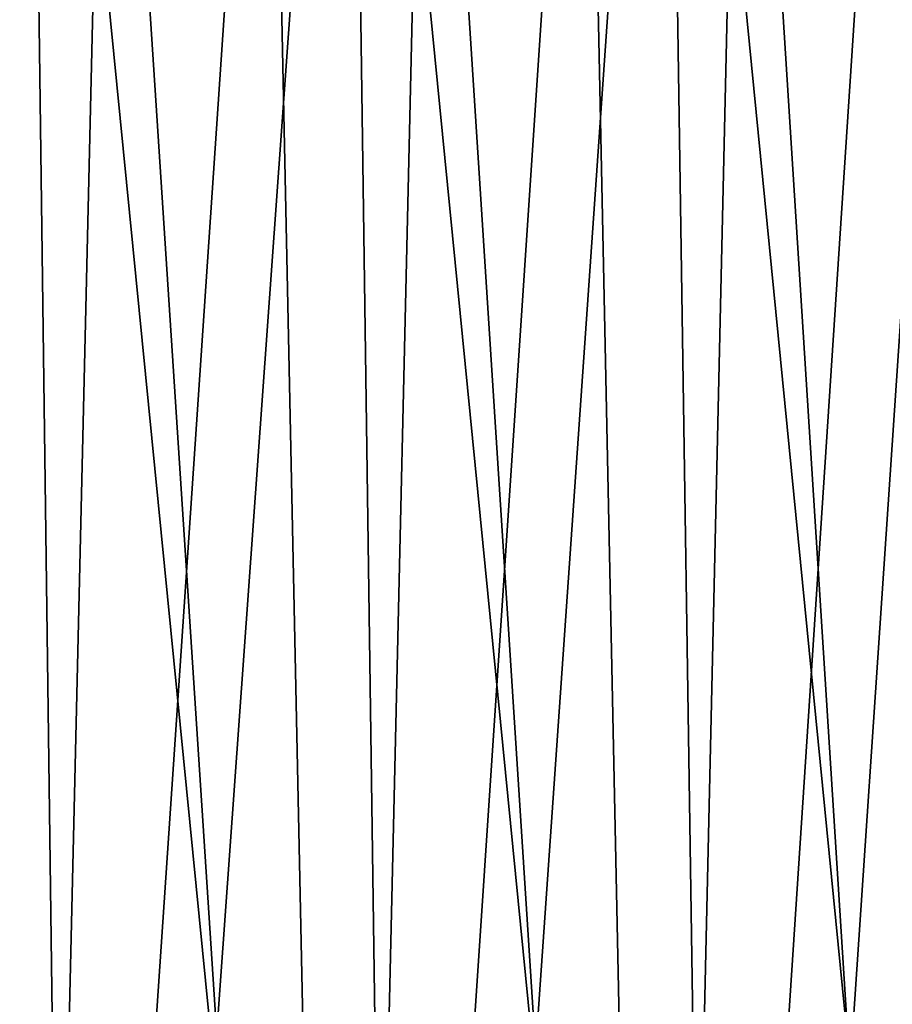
# Model space of a CAD drawing. Header units: millimetres. Extents: x -168 to 168, y -59 to 34.
# Tile 412 of 494: x 62 to 75, y 5 to 20. Entities that reach past the tile are written whole.
import ezdxf

# ---------------------------------------------------------------- set-up
doc = ezdxf.new("R2010")
doc.units = ezdxf.units.MM
doc.header["$LTSCALE"] = 33.374815
for name, color, linetype in [('33', 7, 'CONTINUOUS'), ('34', 7, 'CONTINUOUS'), ('37', 7, 'CONTINUOUS'), ('38', 7, 'CONTINUOUS')]:
    doc.layers.add(name, color=color, linetype=linetype)

msp = doc.modelspace()

# ---------------------------------------------------------------- linework, layer by layer
at = {"layer": '33', "color": 3, "linetype": 'CONTINUOUS'}
for points in [[(58.254, -23.643, 157.529), (63.077, -23.643, 155.661), (57.581, 31.879, 155.711), (58.254, -23.643, 157.529)], [(57.581, 31.879, 155.711), (63.077, -23.643, 155.661), (62.349, 31.879, 153.864), (57.581, 31.879, 155.711)], [(63.077, -23.643, 155.661), (67.841, -23.643, 153.644), (62.349, 31.879, 153.864), (63.077, -23.643, 155.661)], [(62.349, 31.879, 153.864), (67.841, -23.643, 153.644), (67.058, 31.879, 151.871), (62.349, 31.879, 153.864)], [(67.841, -23.643, 153.644), (72.54, -23.643, 151.482), (67.058, 31.879, 151.871), (67.841, -23.643, 153.644)], [(67.058, 31.879, 151.871), (72.54, -23.643, 151.482), (71.703, 31.879, 149.734), (67.058, 31.879, 151.871)], [(72.54, -23.643, 151.482), (77.171, -23.643, 149.177), (71.703, 31.879, 149.734), (72.54, -23.643, 151.482)], [(71.703, 31.879, 149.734), (77.171, -23.643, 149.177), (76.28, 31.879, 147.455), (71.703, 31.879, 149.734)]]:
    msp.add_3dface(points, dxfattribs=at)
at = {"layer": '34', "color": 3, "linetype": 'CONTINUOUS'}
for points in [[(62.349, 31.879, -153.864), (58.254, -23.643, -157.529), (57.581, 31.879, -155.711), (62.349, 31.879, -153.864)], [(63.077, -23.643, -155.661), (58.254, -23.643, -157.529), (62.349, 31.879, -153.864), (63.077, -23.643, -155.661)], [(67.058, 31.879, -151.871), (63.077, -23.643, -155.661), (62.349, 31.879, -153.864), (67.058, 31.879, -151.871)], [(67.841, -23.643, -153.644), (63.077, -23.643, -155.661), (67.058, 31.879, -151.871), (67.841, -23.643, -153.644)], [(71.703, 31.879, -149.734), (67.841, -23.643, -153.644), (67.058, 31.879, -151.871), (71.703, 31.879, -149.734)], [(72.54, -23.643, -151.482), (67.841, -23.643, -153.644), (71.703, 31.879, -149.734), (72.54, -23.643, -151.482)], [(76.28, 31.879, -147.455), (72.54, -23.643, -151.482), (71.703, 31.879, -149.734), (76.28, 31.879, -147.455)], [(77.171, -23.643, -149.177), (72.54, -23.643, -151.482), (76.28, 31.879, -147.455), (77.171, -23.643, -149.177)]]:
    msp.add_3dface(points, dxfattribs=at)
at = {"layer": '37', "color": 7, "linetype": 'CONTINUOUS'}
for points in [[(57.516, -23.85, -155.536), (62.279, -23.85, -153.691), (58.77, 29.289, -153.577), (57.516, -23.85, -155.536)], [(58.77, 29.289, -153.577), (62.279, -23.85, -153.691), (63.518, 29.289, -151.675), (58.77, 29.289, -153.577)], [(62.279, -23.85, -153.691), (66.982, -23.85, -151.7), (63.518, 29.289, -151.675), (62.279, -23.85, -153.691)], [(63.518, 29.289, -151.675), (66.982, -23.85, -151.7), (68.204, 29.289, -149.627), (63.518, 29.289, -151.675)], [(66.982, -23.85, -151.7), (71.622, -23.85, -149.565), (68.204, 29.289, -149.627), (66.982, -23.85, -151.7)], [(68.204, 29.289, -149.627), (71.622, -23.85, -149.565), (72.825, 29.289, -147.433), (68.204, 29.289, -149.627)], [(71.622, -23.85, -149.565), (76.194, -23.85, -147.289), (72.825, 29.289, -147.433), (71.622, -23.85, -149.565)], [(72.825, 29.289, -147.433), (76.194, -23.85, -147.289), (77.375, 29.289, -145.097), (72.825, 29.289, -147.433)]]:
    msp.add_3dface(points, dxfattribs=at)
at = {"layer": '38', "color": 7, "linetype": 'CONTINUOUS'}
for points in [[(62.279, -23.85, 153.691), (57.516, -23.85, 155.536), (61.151, 29.289, 152.645), (62.279, -23.85, 153.691)], [(65.869, 29.289, 150.669), (62.279, -23.85, 153.691), (61.151, 29.289, 152.645), (65.869, 29.289, 150.669)], [(66.982, -23.85, 151.7), (62.279, -23.85, 153.691), (65.869, 29.289, 150.669), (66.982, -23.85, 151.7)], [(70.523, 29.289, 148.548), (66.982, -23.85, 151.7), (65.869, 29.289, 150.669), (70.523, 29.289, 148.548)], [(71.622, -23.85, 149.565), (66.982, -23.85, 151.7), (70.523, 29.289, 148.548), (71.622, -23.85, 149.565)], [(75.109, 29.289, 146.283), (71.622, -23.85, 149.565), (70.523, 29.289, 148.548), (75.109, 29.289, 146.283)], [(76.194, -23.85, 147.289), (71.622, -23.85, 149.565), (75.109, 29.289, 146.283), (76.194, -23.85, 147.289)]]:
    msp.add_3dface(points, dxfattribs=at)

doc.saveas('drawing.dxf')
